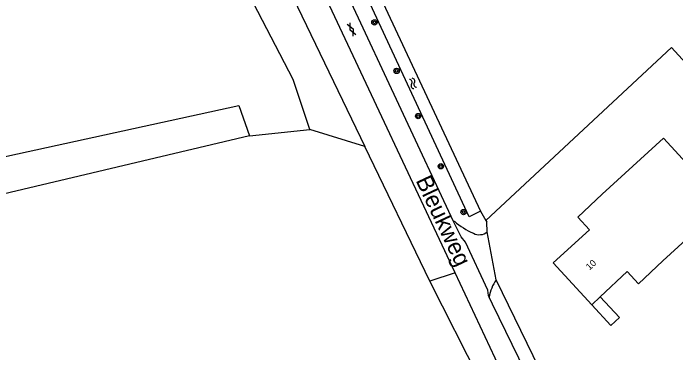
# Model space of a CAD drawing. Extents: x 124000 to 129000, y 395500 to 397503.
# Drawn here: x 126612.4 to 126711.4, y 397223.7 to 397274.6 of the extents above; entities that cross this region are included whole.
import ezdxf

# ---------------------------------------------------------------- set-up
doc = ezdxf.new("R2010")
doc.units = 0
for name, color, linetype in [('gg-afsc-draadraster', 7, 'Continuous'), ('gg-afsc-erfafscheiding', 7, 'Continuous'), ('gg-afsc-hekwerk', 7, 'Continuous'), ('gg-afsc-lijn draadraster', 7, 'Continuous'), ('gg-anno-huisnummerreeks BGT', 7, 'Continuous'), ('gg-anno-openbare ruimte label', 7, 'Continuous'), ('gg-bbg-hoofdgebouw', 7, 'Continuous'), ('gg-bbg-luifel en loopbrug', 7, 'Continuous'), ('gg-knt-bronhoudergrens', 7, 'Continuous'), ('gg-knt-verharding', 7, 'Continuous'), ('gg-kntw-bovenkant insteek waterloop', 7, 'Continuous'), ('gt-grn-groengrens', 7, 'Continuous'), ('gt-grn-vlakafsluiter', 7, 'Continuous'), ('gt-symb-boom', 7, 'Continuous'), ('gt-symb-gesloten verharding', 7, 'Continuous'), ('gt-symb-watersymbool', 7, 'Continuous')]:
    doc.layers.add(name, color=color, linetype=linetype)

# ---------------------------------------------------------------- blocks, each defined once
blk = doc.blocks.new('gt0-BOOM')
at = {"layer": 'gt-symb-boom'}
for radius in [0.4, 0.2]:
    blk.add_circle((0, 0), radius, dxfattribs=at)
blk = doc.blocks.new('gt0-GESVH1')
at = {"layer": 'gt-symb-gesloten verharding'}
for p, q in [((-0.992, -0.261), (0.008, 0.239)), ((0.008, -0.261), (-0.992, 0.239)), ((0.008, 0.239), (1.008, -0.261)), ((1.008, 0.239), (0.008, -0.261))]:
    blk.add_line(p, q, dxfattribs=at)
blk = doc.blocks.new('gt0-WA')
at = {"layer": 'gt-symb-watersymbool'}
for centre, start, end in [((-0.323, 0.022), 28.07249, 151.92751), ((0.427, 0.422), 208.07248, 331.92751), ((-0.323, -0.428), 28.07249, 151.92751), ((0.427, -0.028), 208.07248, 331.92751)]:
    blk.add_arc(centre, 0.425, start, end, dxfattribs=at)

msp = doc.modelspace()

# ---------------------------------------------------------------- linework, layer by layer
at = {"layer": 'gg-afsc-draadraster'}
for p, q in [((126664.951, 397254.606), (126656.74, 397257.152)), ((126647.689, 397256.213), (126565.953, 397236.814))]:
    msp.add_line(p, q, dxfattribs=at)
for points in [[(126656.74, 397257.152), (126654.21, 397264.632), (126647.634, 397277.373), (126644.817, 397277.373)], [(126704.672, 397198.065), (126716.878, 397208.711), (126720.554, 397204.764), (126736.869, 397219.466), (126745.11, 397226.892), (126731.823, 397240.989), (126731.977, 397243.795), (126728.702, 397249.79), (126710.753, 397269.439), (126683.031, 397243.519)]]:
    msp.add_lwpolyline(points, dxfattribs=at)
at = {"layer": 'gg-afsc-erfafscheiding'}
msp.add_line((126691.835, 397219.745), (126684.592, 397234.614), dxfattribs=at)
at = {"layer": 'gg-afsc-hekwerk'}
for p, q in [((126682.205, 397244.924), (126683.031, 397243.519)), ((126683.031, 397243.519), (126683.189, 397243.25))]:
    msp.add_line(p, q, dxfattribs=at)
at = {"layer": 'gg-afsc-lijn draadraster'}
for p, q in [((126647.689, 397256.213), (126656.74, 397257.152)), ((126664.951, 397254.606), (126656.74, 397257.152)), ((126647.689, 397256.213), (126565.953, 397236.814))]:
    msp.add_line(p, q, dxfattribs=at)
at = {"layer": 'gg-bbg-hoofdgebouw'}
msp.add_line((126698.85, 397230.91), (126700.13, 397232.11), dxfattribs=at)
for points in [[(126709.48, 397237.48), (126718.7, 397245.935), (126709.591, 397255.868), (126700.4, 397247.44)], [(126700.4, 397247.44), (126696.75, 397244.02), (126698.52, 397242.13), (126693.1, 397237.16), (126698.85, 397230.91)], [(126700.13, 397232.11), (126704.14, 397235.87), (126705.84, 397234.06), (126709.48, 397237.48)]]:
    msp.add_lwpolyline(points, dxfattribs=at)
at = {"layer": 'gg-bbg-luifel en loopbrug'}
msp.add_lwpolyline([(126698.85, 397230.91), (126701.694, 397227.819), (126702.985, 397229.007), (126700.13, 397232.11)], dxfattribs=at)
at = {"layer": 'gg-knt-bronhoudergrens'}
msp.add_line((126647.689, 397256.213), (126656.74, 397257.152), dxfattribs=at)
msp.add_lwpolyline([(126560.68, 397277.712), (126568.483, 397243.774), (126646.117, 397260.748), (126647.689, 397256.213)], dxfattribs=at)
at = {"layer": 'gg-knt-verharding'}
for p, q in [((126678.204, 397243.361), (126660.561, 397281.209)), ((126678.419, 397235.69), (126659.661, 397275.693)), ((126678.204, 397243.361), (126678.337, 397243.419)), ((126689.928, 397211.144), (126678.419, 397235.69))]:
    msp.add_line(p, q, dxfattribs=at)
for points in [[(126683.53, 397232.059), (126683.414, 397232.31), (126683.308, 397233.112), (126679.993, 397240.256), (126679.317, 397241.058), (126678.204, 397243.361)], [(126688.946, 397220.857), (126684.009, 397230.995), (126683.53, 397232.059)]]:
    msp.add_lwpolyline(points, dxfattribs=at)
for centre, radius, start, end in [((126685.417, 397251.347), 10.629, 228.23575, 246.42697), ((126682.046, 397243.322), 1.929, 242.88068, 308.43681), ((126689.038, 397231.268), 5.564, 143.03272, 171.82631)]:
    msp.add_arc(centre, radius, start, end, dxfattribs=at)
at = {"layer": 'gg-kntw-bovenkant insteek waterloop'}
msp.add_line((126660.761, 397290.865), (126682.205, 397244.924), dxfattribs=at)
msp.add_lwpolyline([(126682.205, 397244.924), (126680.514, 397244.063), (126659.142, 397290.185), (126660.761, 397290.865)], dxfattribs=at)
at = {"layer": 'gt-grn-groengrens'}
for p, q in [((126674.665, 397234.422), (126664.951, 397254.606)), ((126678.419, 397235.69), (126674.665, 397234.422))]:
    msp.add_line(p, q, dxfattribs=at)
for points in [[(126646.955, 397292.658), (126649.498, 397286.715), (126664.951, 397254.606)], [(126762.86, 396945.066), (126748.816, 397000), (126744.577, 397015.769), (126732.9, 397059.863), (126716.157, 397126.672), (126711.926, 397142.797), (126705.272, 397166.023), (126694.756, 397192.794), (126682.182, 397219.558), (126674.665, 397234.422)]]:
    msp.add_lwpolyline(points, dxfattribs=at)
at = {"layer": 'gt-grn-vlakafsluiter'}
for p, q in [((126683.245, 397241.811), (126683.189, 397243.25)), ((126684.592, 397234.614), (126683.245, 397241.811))]:
    msp.add_line(p, q, dxfattribs=at)

# ---------------------------------------------------------------- block references
at = {"layer": 'gt-symb-boom'}
for p in [(126666.379, 397273.181), (126669.691, 397265.921), (126672.911, 397259.155), (126676.293, 397251.642), (126679.704, 397244.785)]:
    msp.add_blockref('gt0-BOOM', p, dxfattribs=at)
at = {"layer": 'gt-symb-gesloten verharding', "rotation": -64.71651982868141}
msp.add_blockref('gt0-GESVH1', (126662.956, 397272.13), dxfattribs=at)
at = {"layer": 'gt-symb-watersymbool', "rotation": -64.97272120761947}
msp.add_blockref('gt0-WA', (126672.113, 397264.098), dxfattribs=at)

# ---------------------------------------------------------------- texts
at = {"layer": 'gg-anno-huisnummerreeks BGT'}
msp.add_text('10', height=1, rotation=42.6, dxfattribs=at).set_placement((126698.524, 397236.024))
at = {"layer": 'gg-anno-openbare ruimte label'}
msp.add_text('Bleukweg', height=2.5, rotation=295.2, dxfattribs=at).set_placement((126672.493, 397249.53))

doc.saveas('drawing.dxf')
